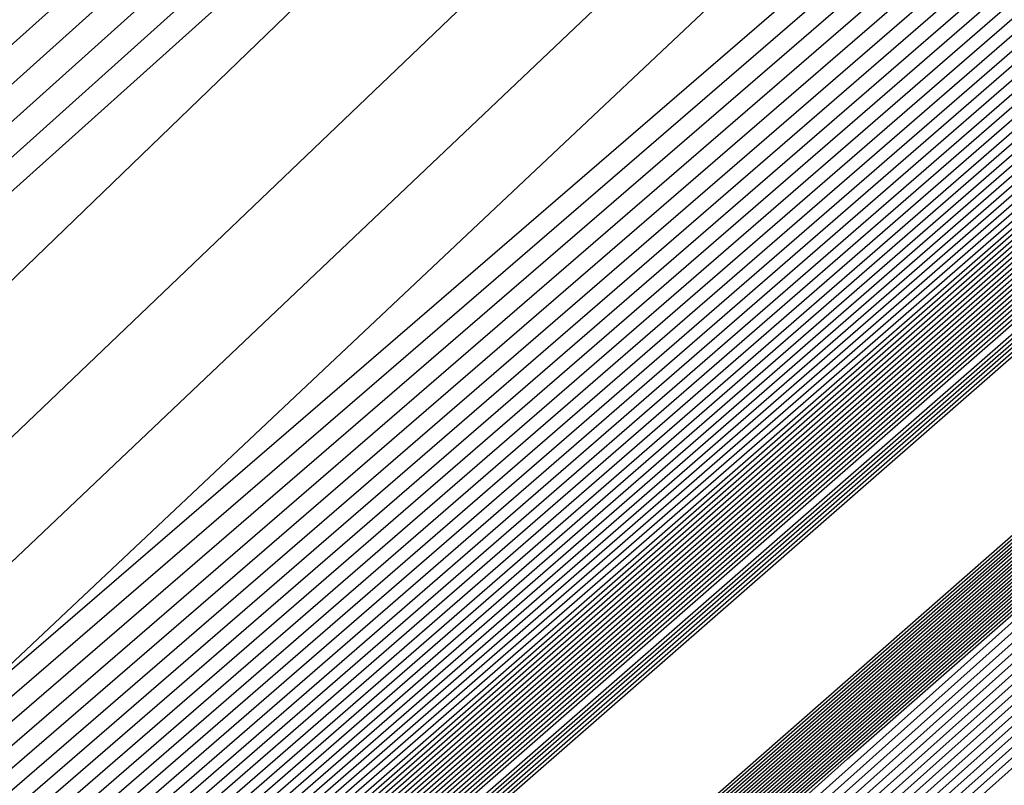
# Model space of a CAD drawing. Extents: x 3249832 to 3255657, y 13789405 to 13793316.
# Tile 720 of 1056: x 3253205.778 to 3253206.047, y 13791255.387 to 13791255.596. Entities that reach past the tile are written whole.
import ezdxf

# ---------------------------------------------------------------- set-up
doc = ezdxf.new("R2010")
doc.units = 0
doc.header["$LTSCALE"] = 100
doc.header["$MEASUREMENT"] = 0
for name, color, linetype in [('GRATIO_03231_CON', 1, 'CONTINUOUS'), ('GRATIO_0323_ICON', 1, 'CONTINUOUS'), ('TARGETS_EAST', 7, 'CONTINUOUS')]:
    doc.layers.add(name, color=color, linetype=linetype)

# ---------------------------------------------------------------- blocks, each defined once
blk = doc.blocks.new('Gratio_032316_contours')
at = {"layer": 'GRATIO_03231_CON', "color": 1, "linetype": 'Continuous', "flags": 128}
for points in [[(3253179.55027, 13791232.39503), (3253186.87441, 13791238.77001), (3253201.4775, 13791251.51898), (3253219.20823, 13791267.00714), (3253234.45763, 13791280.32933), (3253243.00028, 13791287.79153), (3253246.14511, 13791290.5444), (3253246.5846, 13791290.94974), (3253247.02187, 13791291.379), (3253250.20254, 13791294.24212), (3253258.88285, 13791301.95866), (3253274.44262, 13791315.73867), (3253292.7559, 13791331.95413), (3253308.32028, 13791345.76753)], [(3253180.16544, 13791232.93802), (3253187.28488, 13791239.13155), (3253201.72516, 13791251.73678), (3253219.33902, 13791267.12228), (3253234.51314, 13791280.37862), (3253243.01644, 13791287.80647), (3253246.14668, 13791290.54676), (3253246.58389, 13791290.95054), (3253247.01645, 13791291.37639), (3253250.16633, 13791294.21318), (3253258.7639, 13791301.85732), (3253274.17605, 13791315.50724), (3253292.31584, 13791331.56933), (3253307.73285, 13791345.25198)], [(3253180.78061, 13791233.481), (3253187.69534, 13791239.49309), (3253201.97282, 13791251.95458), (3253219.46981, 13791267.23741), (3253234.56866, 13791280.42791), (3253243.03259, 13791287.8214), (3253246.14825, 13791290.54912), (3253246.58317, 13791290.95133), (3253247.01103, 13791291.37378), (3253250.13013, 13791294.18424), (3253258.64495, 13791301.75599), (3253273.90947, 13791315.27582), (3253291.87577, 13791331.18453), (3253307.14542, 13791344.73643)], [(3253181.39578, 13791234.02399), (3253188.1058, 13791239.85463), (3253202.22048, 13791252.17237), (3253219.6006, 13791267.35254), (3253234.62418, 13791280.4772), (3253243.04874, 13791287.83633), (3253246.14982, 13791290.55149), (3253246.58246, 13791290.95213), (3253247.00561, 13791291.37117), (3253250.09393, 13791294.15529), (3253258.526, 13791301.65465), (3253273.6429, 13791315.0444), (3253291.4357, 13791330.79973), (3253306.55799, 13791344.22088)], [(3253182.62612, 13791235.10996), (3253188.92672, 13791240.5777), (3253202.71581, 13791252.60797), (3253219.86218, 13791267.58281), (3253234.73522, 13791280.57579), (3253243.08105, 13791287.8662), (3253246.15297, 13791290.55621), (3253246.58103, 13791290.95372), (3253246.99477, 13791291.36594), (3253250.02153, 13791294.09741), (3253258.2881, 13791301.45198), (3253273.10975, 13791314.58156), (3253290.55557, 13791330.03014), (3253305.38313, 13791343.18978)], [(3253183.24129, 13791235.65295), (3253189.33718, 13791240.93924), (3253202.96347, 13791252.82577), (3253219.99297, 13791267.69794), (3253234.79073, 13791280.62508), (3253243.0972, 13791287.88113), (3253246.15454, 13791290.55858), (3253246.58032, 13791290.95452), (3253246.98935, 13791291.36333), (3253249.98532, 13791294.06847), (3253258.16915, 13791301.35065), (3253272.84317, 13791314.35013), (3253290.11551, 13791329.64534), (3253304.7957, 13791342.67423)], [(3253189.74764, 13791241.30078), (3253203.21113, 13791253.04357), (3253220.12376, 13791267.81308), (3253234.84625, 13791280.67437), (3253243.11336, 13791287.89607), (3253246.15611, 13791290.56094), (3253246.57961, 13791290.95531), (3253246.98393, 13791291.36072), (3253249.94912, 13791294.03953), (3253258.05019, 13791301.24931), (3253272.5766, 13791314.11871), (3253289.67544, 13791329.26055), (3253304.20827, 13791342.15868)], [(3253190.1581, 13791241.66232), (3253203.45879, 13791253.26136), (3253220.25455, 13791267.92821), (3253234.90177, 13791280.72366), (3253243.12951, 13791287.911), (3253246.15768, 13791290.5633), (3253246.57889, 13791290.95611), (3253246.97851, 13791291.35811), (3253249.91292, 13791294.01058), (3253257.93124, 13791301.14798), (3253272.31002, 13791313.88729), (3253289.23538, 13791328.87575), (3253303.62084, 13791341.64313)], [(3253190.97902, 13791242.38539), (3253203.95411, 13791253.69696), (3253220.51613, 13791268.15847), (3253235.01281, 13791280.82224), (3253243.16182, 13791287.94087), (3253246.16082, 13791290.56803), (3253246.57747, 13791290.9577), (3253246.96767, 13791291.35288), (3253249.84051, 13791293.9527), (3253257.69334, 13791300.94531), (3253271.77687, 13791313.42445), (3253288.35525, 13791328.10615), (3253302.44598, 13791340.61203)], [(3253191.38948, 13791242.74693), (3253204.20177, 13791253.91476), (3253220.64692, 13791268.27361), (3253235.06832, 13791280.87154), (3253243.17797, 13791287.9558), (3253246.1624, 13791290.57039), (3253246.57675, 13791290.9585), (3253246.96225, 13791291.35027), (3253249.80431, 13791293.92376), (3253257.57439, 13791300.84397), (3253271.51029, 13791313.19303), (3253287.91518, 13791327.72135), (3253301.85855, 13791340.09648)], [(3253191.79994, 13791243.10847), (3253204.44943, 13791254.13256), (3253220.77772, 13791268.38874), (3253235.12384, 13791280.92083), (3253243.19412, 13791287.97073), (3253246.16397, 13791290.57276), (3253246.57604, 13791290.95929), (3253246.95683, 13791291.34766), (3253249.76811, 13791293.89481), (3253257.45544, 13791300.74264), (3253271.24372, 13791312.9616), (3253287.47511, 13791327.33655), (3253301.27112, 13791339.58093)], [(3253192.2104, 13791243.47001), (3253204.69709, 13791254.35035), (3253220.90851, 13791268.50387), (3253235.17936, 13791280.97012), (3253243.21028, 13791287.98567), (3253246.16554, 13791290.57512), (3253246.57533, 13791290.96009), (3253246.95142, 13791291.34505), (3253249.73191, 13791293.86587), (3253257.33649, 13791300.6413), (3253270.97714, 13791312.73018), (3253287.03505, 13791326.95176), (3253300.68369, 13791339.06538)], [(3253193.03132, 13791244.19308), (3253205.19242, 13791254.78595), (3253221.17009, 13791268.73414), (3253235.29039, 13791281.0687), (3253243.24258, 13791288.01553), (3253246.16868, 13791290.57985), (3253246.5739, 13791290.96168), (3253246.94058, 13791291.33982), (3253249.6595, 13791293.80799), (3253257.09858, 13791300.43863), (3253270.44399, 13791312.26734), (3253286.15492, 13791326.18216), (3253299.50883, 13791338.03428)], [(3253193.44178, 13791244.55462), (3253205.44008, 13791255.00375), (3253221.30088, 13791268.84927), (3253235.34591, 13791281.11799), (3253243.25874, 13791288.03047), (3253246.17025, 13791290.58221), (3253246.57319, 13791290.96248), (3253246.93516, 13791291.33721), (3253249.6233, 13791293.77904), (3253256.97963, 13791300.3373), (3253270.17741, 13791312.03592), (3253285.71485, 13791325.79737), (3253298.92139, 13791337.51873)], [(3253193.85224, 13791244.91616), (3253205.68774, 13791255.22155), (3253221.43167, 13791268.9644), (3253235.40143, 13791281.16728), (3253243.27489, 13791288.0454), (3253246.17182, 13791290.58457), (3253246.57247, 13791290.96327), (3253246.92974, 13791291.3346), (3253249.5871, 13791293.7501), (3253256.86068, 13791300.23596), (3253269.91084, 13791311.8045), (3253285.27479, 13791325.41257), (3253298.33396, 13791337.00318)], [(3253194.2627, 13791245.2777), (3253205.9354, 13791255.43934), (3253221.56246, 13791269.07954), (3253235.45695, 13791281.21658), (3253243.29104, 13791288.06033), (3253246.17339, 13791290.58694), (3253246.57176, 13791290.96407), (3253246.92432, 13791291.33198), (3253249.55089, 13791293.72116), (3253256.74173, 13791300.13463), (3253269.64426, 13791311.57307), (3253284.83472, 13791325.02777), (3253297.74653, 13791336.48763)], [(3253195.08362, 13791246.00077), (3253206.43072, 13791255.87494), (3253221.82404, 13791269.3098), (3253235.56798, 13791281.31516), (3253243.32335, 13791288.0902), (3253246.17654, 13791290.59166), (3253246.57033, 13791290.96566), (3253246.91348, 13791291.32676), (3253249.47849, 13791293.66327), (3253256.50383, 13791299.93196), (3253269.11111, 13791311.11023), (3253283.95459, 13791324.25817), (3253296.57167, 13791335.45653)], [(3253195.49408, 13791246.36231), (3253206.67838, 13791256.09274), (3253221.95483, 13791269.42494), (3253235.6235, 13791281.36445), (3253243.3395, 13791288.10513), (3253246.17811, 13791290.59402), (3253246.56962, 13791290.96646), (3253246.90806, 13791291.32415), (3253249.44229, 13791293.63433), (3253256.38488, 13791299.83062), (3253268.84454, 13791310.87881), (3253283.51452, 13791323.87338), (3253295.98424, 13791334.94098)], [(3253195.90454, 13791246.72385), (3253206.92604, 13791256.31054), (3253222.08562, 13791269.54007), (3253235.67902, 13791281.41374), (3253243.35566, 13791288.12007), (3253246.17968, 13791290.59639), (3253246.56891, 13791290.96725), (3253246.90264, 13791291.32154), (3253249.40609, 13791293.60539), (3253256.26593, 13791299.72929), (3253268.57796, 13791310.64739), (3253283.07446, 13791323.48858), (3253295.39681, 13791334.42543)], [(3253196.31501, 13791247.08539), (3253207.1737, 13791256.52833), (3253222.21641, 13791269.6552), (3253235.73454, 13791281.46303), (3253243.37181, 13791288.135), (3253246.18125, 13791290.59875), (3253246.56819, 13791290.96805), (3253246.89722, 13791291.31892), (3253249.36988, 13791293.57645), (3253256.14697, 13791299.62795), (3253268.31138, 13791310.41597), (3253282.63439, 13791323.10378), (3253294.80938, 13791333.90988)], [(3253197.13593, 13791247.80846), (3253207.66903, 13791256.96393), (3253222.47799, 13791269.88547), (3253235.84557, 13791281.56162), (3253243.40412, 13791288.16487), (3253246.18439, 13791290.60348), (3253246.56677, 13791290.96964), (3253246.88638, 13791291.3137), (3253249.29748, 13791293.51856), (3253255.90907, 13791299.42528), (3253267.77823, 13791309.95312), (3253281.75426, 13791322.33419), (3253293.63452, 13791332.87878)], [(3253197.54639, 13791248.17), (3253207.91669, 13791257.18173), (3253222.60878, 13791270.0006), (3253235.90109, 13791281.61091), (3253243.42027, 13791288.1798), (3253246.18596, 13791290.60584), (3253246.56605, 13791290.97044), (3253246.88096, 13791291.31109), (3253249.26128, 13791293.48962), (3253255.79012, 13791299.32395), (3253267.51166, 13791309.7217), (3253281.31419, 13791321.94939), (3253293.04709, 13791332.36323), (3253299.24948, 13791337.92415)], [(3253197.95685, 13791248.53154), (3253208.16435, 13791257.39953), (3253222.73957, 13791270.11573), (3253235.95661, 13791281.6602), (3253243.43643, 13791288.19473), (3253246.18754, 13791290.6082), (3253246.56534, 13791290.97123), (3253246.87554, 13791291.30847), (3253249.22507, 13791293.46068), (3253255.67117, 13791299.22261), (3253267.24508, 13791309.49028), (3253280.87413, 13791321.56459), (3253292.45966, 13791331.84768), (3253298.58416, 13791337.33876)], [(3253198.36731, 13791248.89308), (3253208.41201, 13791257.61732), (3253222.87037, 13791270.23087), (3253236.01213, 13791281.70949), (3253243.45258, 13791288.20967), (3253246.18911, 13791290.61057), (3253246.56463, 13791290.97203), (3253246.87012, 13791291.30586), (3253249.18887, 13791293.43173), (3253255.55222, 13791299.12128), (3253266.9785, 13791309.25886), (3253280.43407, 13791321.17979), (3253291.87223, 13791331.33213), (3253297.91884, 13791336.75338)], [(3253199.18823, 13791249.61615), (3253208.90733, 13791258.05292), (3253223.13195, 13791270.46113), (3253236.12316, 13791281.80807), (3253243.48489, 13791288.23953), (3253246.19225, 13791290.61529), (3253246.5632, 13791290.97362), (3253246.85928, 13791291.30064), (3253249.11647, 13791293.37385), (3253255.31432, 13791298.91861), (3253266.44535, 13791308.79601), (3253279.55394, 13791320.4102), (3253290.69737, 13791330.30103), (3253296.5882, 13791335.58261)], [(3253199.59869, 13791249.97769), (3253209.15499, 13791258.27072), (3253223.26274, 13791270.57626), (3253236.17868, 13791281.85736), (3253243.50104, 13791288.25447), (3253246.19382, 13791290.61766), (3253246.56249, 13791290.97442), (3253246.85386, 13791291.29803), (3253249.08026, 13791293.34491), (3253255.19536, 13791298.81727), (3253266.17878, 13791308.56459), (3253279.11387, 13791320.0254), (3253290.10994, 13791329.78548), (3253295.92288, 13791334.99723)], [(3253200.00915, 13791250.33923), (3253209.40265, 13791258.48852), (3253223.39353, 13791270.6914), (3253236.2342, 13791281.90666), (3253243.51719, 13791288.2694), (3253246.19539, 13791290.62002), (3253246.56177, 13791290.97521), (3253246.84844, 13791291.29541), (3253249.04406, 13791293.31596), (3253255.07641, 13791298.71594), (3253265.9122, 13791308.33317), (3253278.6738, 13791319.6406), (3253289.52251, 13791329.26993), (3253295.25756, 13791334.41184)], [(3253200.41961, 13791250.70077), (3253209.65031, 13791258.70631), (3253223.52432, 13791270.80653), (3253236.28972, 13791281.95595), (3253243.53335, 13791288.28434), (3253246.19696, 13791290.62238), (3253246.56106, 13791290.97601), (3253246.84302, 13791291.2928), (3253249.00786, 13791293.28702), (3253254.95746, 13791298.6146), (3253265.64563, 13791308.10175), (3253278.23374, 13791319.25581), (3253288.93508, 13791328.75438), (3253294.59224, 13791333.82646)], [(3253201.24053, 13791251.42384), (3253210.14563, 13791259.14191), (3253223.7859, 13791271.0368), (3253236.40075, 13791282.05453), (3253243.56565, 13791288.3142), (3253246.20011, 13791290.62711), (3253246.55963, 13791290.9776), (3253246.83219, 13791291.28758), (3253248.93546, 13791293.22914), (3253254.71956, 13791298.41193), (3253265.11248, 13791307.63891), (3253277.35361, 13791318.48621), (3253287.76022, 13791327.72328), (3253293.2616, 13791332.65569)], [(3253201.65099, 13791251.78538), (3253210.3933, 13791259.35971), (3253223.91669, 13791271.15193), (3253236.45627, 13791282.10382), (3253243.58181, 13791288.32914), (3253246.20168, 13791290.62947), (3253246.55892, 13791290.9784), (3253246.82677, 13791291.28496), (3253248.89925, 13791293.20019), (3253254.60061, 13791298.3106), (3253264.8459, 13791307.40749), (3253276.91354, 13791318.10141), (3253287.17279, 13791327.20773)], [(3253215.27891, 13791264.12388), (3253208.32754, 13791257.89481), (3253202.31158, 13791252.48555), (3253202.06145, 13791252.14692), (3253210.64096, 13791259.57751), (3253224.04748, 13791271.26706)], [(3253216.27123, 13791264.99994), (3253209.15191, 13791258.62312), (3253202.92675, 13791253.02854), (3253202.47191, 13791252.50846), (3253210.88862, 13791259.7953), (3253224.17827, 13791271.38219)], [(3253218.25586, 13791266.75207), (3253210.80067, 13791260.07975), (3253204.15709, 13791254.11451), (3253203.29283, 13791253.23153), (3253211.38394, 13791260.2309), (3253224.43985, 13791271.61246)], [(3253219.24818, 13791267.62813), (3253211.62504, 13791260.80806), (3253204.77226, 13791254.6575), (3253203.70329, 13791253.59307), (3253211.6316, 13791260.4487), (3253224.57064, 13791271.72759)], [(3253220.24049, 13791268.50419), (3253212.44942, 13791261.53637), (3253205.38743, 13791255.20049), (3253204.11375, 13791253.95461), (3253211.87926, 13791260.6665), (3253224.70143, 13791271.84272)], [(3253221.23281, 13791269.38026), (3253213.2738, 13791262.26468), (3253206.0026, 13791255.74348), (3253204.52421, 13791254.31615), (3253212.12692, 13791260.88429), (3253224.83222, 13791271.95786)], [(3253223.21744, 13791271.13238), (3253214.92255, 13791263.72131), (3253207.23294, 13791256.82945), (3253205.34514, 13791255.03922), (3253212.62225, 13791261.31989), (3253225.0938, 13791272.18812)], [(3253215.74693, 13791264.44962), (3253207.84811, 13791257.37244), (3253205.7556, 13791255.40076), (3253212.86991, 13791261.53769), (3253225.22459, 13791272.30326)]]:
    blk.add_lwpolyline(points, dxfattribs=at)
at = {"layer": 'GRATIO_03231_CON', "color": 5, "linetype": 'Continuous', "flags": 128}
for points in [[(3253178.31993, 13791231.30905), (3253186.05349, 13791238.04694), (3253200.98218, 13791251.08338), (3253218.94665, 13791266.77688), (3253234.34659, 13791280.23075), (3253242.96798, 13791287.76167), (3253246.14197, 13791290.53967), (3253246.58603, 13791290.94815), (3253247.02107, 13791291.37394), (3253250.18182, 13791294.2177), (3253258.80647, 13791301.88356), (3253274.26937, 13791315.56557), (3253292.48955, 13791331.61762), (3253308.02221, 13791345.18354)], [(3253177.70476, 13791230.76607), (3253185.64303, 13791237.6854), (3253200.73452, 13791250.86558), (3253218.81586, 13791266.66175), (3253234.29107, 13791280.18146), (3253242.95182, 13791287.74673), (3253246.1404, 13791290.53731), (3253246.58674, 13791290.94735), (3253247.01436, 13791291.36584), (3253250.12102, 13791294.16091), (3253258.59804, 13791301.69555), (3253273.79626, 13791315.14336), (3253291.70456, 13791330.92064), (3253306.97134, 13791344.25434)], [(3253177.08958, 13791230.22308), (3253185.23257, 13791237.32386), (3253200.48686, 13791250.64779), (3253218.68507, 13791266.54661), (3253234.23556, 13791280.13216), (3253242.93567, 13791287.7318), (3253246.13883, 13791290.53495), (3253246.58745, 13791290.94656), (3253247.00766, 13791291.35773), (3253250.06022, 13791294.10413), (3253258.38961, 13791301.50754), (3253273.32314, 13791314.72115), (3253290.91956, 13791330.22366), (3253305.92046, 13791343.32515)], [(3253176.47441, 13791229.68009), (3253184.82211, 13791236.96232), (3253200.23919, 13791250.42999), (3253218.55428, 13791266.43148), (3253234.18004, 13791280.08287), (3253242.91952, 13791287.71687), (3253246.13725, 13791290.53258), (3253246.58817, 13791290.94576), (3253247.00095, 13791291.34963), (3253249.99942, 13791294.04734), (3253258.18118, 13791301.31953), (3253272.85003, 13791314.29894), (3253290.13456, 13791329.52668), (3253304.86958, 13791342.39595)], [(3253175.24407, 13791228.59412), (3253184.00119, 13791236.23925), (3253199.74387, 13791249.99439), (3253218.2927, 13791266.20121), (3253234.069, 13791279.98429), (3253242.88721, 13791287.687), (3253246.13411, 13791290.52786), (3253246.58959, 13791290.94417), (3253246.98754, 13791291.33342), (3253249.87782, 13791293.93376), (3253257.76432, 13791300.94351), (3253271.9038, 13791313.45451), (3253288.56457, 13791328.13272), (3253302.76783, 13791340.53756)], [(3253196.57706, 13791247.03615), (3253203.47105, 13791253.1938), (3253218.75951, 13791266.60126), (3253234.06971, 13791279.98413), (3253242.88772, 13791287.68662), (3253246.13462, 13791290.52731), (3253246.59031, 13791290.94338), (3253246.98083, 13791291.32532), (3253249.81702, 13791293.87697), (3253257.55589, 13791300.7555), (3253271.43068, 13791313.0323), (3253287.77957, 13791327.43574), (3253301.71695, 13791339.60837)], [(3253196.71057, 13791247.15254), (3253203.58621, 13791253.29381), (3253218.83398, 13791266.66558), (3253234.10345, 13791280.01283), (3253242.89801, 13791287.6948), (3253246.13636, 13791290.52784), (3253246.59102, 13791290.94258), (3253246.97413, 13791291.31721), (3253249.75622, 13791293.82018), (3253257.34746, 13791300.56749), (3253270.95757, 13791312.61009), (3253286.99457, 13791326.73875), (3253300.66608, 13791338.67918)], [(3253196.84408, 13791247.26894), (3253203.70137, 13791253.39382), (3253218.90845, 13791266.7299), (3253234.13718, 13791280.04153), (3253242.9083, 13791287.70297), (3253246.13809, 13791290.52836), (3253246.59174, 13791290.94178), (3253246.96742, 13791291.30911), (3253249.69542, 13791293.76339), (3253257.13903, 13791300.37948), (3253270.48445, 13791312.18788), (3253286.20957, 13791326.04177), (3253299.6152, 13791337.74998)], [(3253197.11109, 13791247.50174), (3253203.93169, 13791253.59384), (3253219.0574, 13791266.85855), (3253234.20465, 13791280.09892), (3253242.92888, 13791287.71932), (3253246.14156, 13791290.52941), (3253246.59316, 13791290.94019), (3253246.95401, 13791291.2929), (3253249.57383, 13791293.64981), (3253256.72217, 13791300.00346), (3253269.53822, 13791311.34346), (3253284.63958, 13791324.64781), (3253297.51345, 13791335.89159)], [(3253197.2446, 13791247.61813), (3253204.04685, 13791253.69384), (3253219.13187, 13791266.92287), (3253234.23839, 13791280.12762), (3253242.93918, 13791287.72749), (3253246.1433, 13791290.52994), (3253246.59388, 13791290.9394), (3253246.9473, 13791291.28479), (3253249.51303, 13791293.59302), (3253256.51374, 13791299.81545), (3253269.06511, 13791310.92125), (3253283.85458, 13791323.95083), (3253296.46257, 13791334.9624)], [(3253197.37811, 13791247.73453), (3253204.16201, 13791253.79385), (3253219.20635, 13791266.98719), (3253234.27212, 13791280.15631), (3253242.94947, 13791287.73567), (3253246.14503, 13791290.53046), (3253246.59459, 13791290.9386), (3253246.9406, 13791291.27669), (3253249.45223, 13791293.53623), (3253256.30531, 13791299.62744), (3253268.59199, 13791310.49904), (3253283.06958, 13791323.25385), (3253295.41169, 13791334.0332)], [(3253197.51162, 13791247.85093), (3253204.27717, 13791253.89386), (3253219.28082, 13791267.05151), (3253234.30586, 13791280.18501), (3253242.95976, 13791287.74384), (3253246.14676, 13791290.53099), (3253246.5953, 13791290.9378), (3253246.93389, 13791291.26859), (3253249.39143, 13791293.47944), (3253256.09688, 13791299.43942), (3253268.11888, 13791310.07683), (3253282.28459, 13791322.55687), (3253294.36082, 13791333.10401)], [(3253197.77863, 13791248.08372), (3253204.50749, 13791254.09388), (3253219.42977, 13791267.18016), (3253234.37333, 13791280.2424), (3253242.98034, 13791287.76019), (3253246.15023, 13791290.53204), (3253246.59673, 13791290.93621), (3253246.92048, 13791291.25238), (3253249.26983, 13791293.36586), (3253255.68002, 13791299.0634), (3253267.17265, 13791309.2324), (3253280.71459, 13791321.16291), (3253292.25906, 13791331.24562), (3253298.86322, 13791336.86351)], [(3253197.91214, 13791248.20012), (3253204.62265, 13791254.19388), (3253219.50424, 13791267.24448), (3253234.40706, 13791280.2711), (3253242.99064, 13791287.76837), (3253246.15197, 13791290.53257), (3253246.59744, 13791290.93542), (3253246.91378, 13791291.24427), (3253249.20903, 13791293.30907), (3253255.47159, 13791298.87539), (3253266.69953, 13791308.81019), (3253279.9296, 13791320.46593), (3253291.20819, 13791330.31643), (3253297.66843, 13791335.81202)], [(3253198.04565, 13791248.31651), (3253204.73781, 13791254.29389), (3253219.57872, 13791267.3088), (3253234.4408, 13791280.2998), (3253243.00093, 13791287.77654), (3253246.1537, 13791290.53309), (3253246.59816, 13791290.93462), (3253246.90707, 13791291.23617), (3253249.14823, 13791293.25228), (3253255.26316, 13791298.68738), (3253266.22642, 13791308.38798), (3253279.1446, 13791319.76895), (3253290.15731, 13791329.38723), (3253296.47364, 13791334.76054)], [(3253198.17916, 13791248.43291), (3253204.85297, 13791254.3939), (3253219.65319, 13791267.37312), (3253234.47453, 13791280.32849), (3253243.01122, 13791287.78471), (3253246.15544, 13791290.53362), (3253246.59887, 13791290.93382), (3253246.90036, 13791291.22806), (3253249.08743, 13791293.19549), (3253255.05473, 13791298.49937), (3253265.7533, 13791307.96577), (3253278.3596, 13791319.07197), (3253289.10643, 13791328.45804), (3253295.27885, 13791333.70905)], [(3253198.44617, 13791248.6657), (3253205.08329, 13791254.59392), (3253219.80214, 13791267.50177), (3253234.542, 13791280.38589), (3253243.0318, 13791287.80106), (3253246.15891, 13791290.53467), (3253246.6003, 13791290.93223), (3253246.88695, 13791291.21186), (3253248.96583, 13791293.08191), (3253254.63787, 13791298.12335), (3253264.80707, 13791307.12135), (3253276.7896, 13791317.678), (3253287.00468, 13791326.59965), (3253292.88927, 13791331.60608), (3253295.95133, 13791334.07094)], [(3253198.57968, 13791248.7821), (3253205.19845, 13791254.69392), (3253219.87661, 13791267.56609), (3253234.57574, 13791280.41459), (3253243.04209, 13791287.80924), (3253246.16064, 13791290.53519), (3253246.60101, 13791290.93144), (3253246.88025, 13791291.20375), (3253248.90503, 13791293.02512), (3253254.42944, 13791297.93534), (3253264.33396, 13791306.69914), (3253276.00461, 13791316.98102), (3253285.9538, 13791325.67045), (3253291.69448, 13791330.55459), (3253294.7416, 13791333.01142)], [(3253198.71319, 13791248.8985), (3253205.31361, 13791254.79393), (3253219.95108, 13791267.63041), (3253234.60947, 13791280.44328), (3253243.05239, 13791287.81741), (3253246.16237, 13791290.53572), (3253246.60172, 13791290.93064), (3253246.87354, 13791291.19565), (3253248.84423, 13791292.96834), (3253254.22101, 13791297.74733), (3253263.86084, 13791306.27693), (3253275.21961, 13791316.28404), (3253284.90293, 13791324.74126), (3253290.49969, 13791329.50311), (3253293.53187, 13791331.9519)], [(3253198.8467, 13791249.0149), (3253205.42877, 13791254.89394), (3253220.02556, 13791267.69473), (3253234.64321, 13791280.47198), (3253243.06268, 13791287.82558), (3253246.16411, 13791290.53624), (3253246.60244, 13791290.92984), (3253246.86684, 13791291.18754), (3253248.78343, 13791292.91155), (3253254.01258, 13791297.55932), (3253263.38773, 13791305.85472), (3253274.43461, 13791315.58706), (3253283.85205, 13791323.81207), (3253289.3049, 13791328.45162), (3253292.32214, 13791330.89237), (3253295.39879, 13791333.38715)], [(3253199.11371, 13791249.24769), (3253205.65909, 13791255.09396), (3253220.17451, 13791267.82338), (3253234.71068, 13791280.52937), (3253243.08326, 13791287.84193), (3253246.16758, 13791290.53729), (3253246.60386, 13791290.92825), (3253246.85342, 13791291.17133), (3253248.66183, 13791292.79797), (3253253.59572, 13791297.1833), (3253262.4415, 13791305.01029), (3253272.86462, 13791314.1931), (3253281.7503, 13791321.95368), (3253286.91532, 13791326.34865), (3253289.90268, 13791328.77333), (3253293.18693, 13791331.45768)], [(3253199.24722, 13791249.36409), (3253205.77425, 13791255.19397), (3253220.24898, 13791267.8877), (3253234.74441, 13791280.55807), (3253243.09355, 13791287.85011), (3253246.16931, 13791290.53782), (3253246.60458, 13791290.92746), (3253246.84672, 13791291.16323), (3253248.60103, 13791292.74118), (3253253.38729, 13791296.99529), (3253261.96839, 13791304.58808), (3253272.07962, 13791313.49612), (3253280.69942, 13791321.02448), (3253285.72053, 13791325.29717), (3253288.69295, 13791327.71381), (3253292.081, 13791330.49295), (3253297.61917, 13791335.1971)], [(3253199.38073, 13791249.48048), (3253205.88941, 13791255.29397), (3253220.32345, 13791267.95202), (3253234.77815, 13791280.58677), (3253243.10385, 13791287.85828), (3253246.17105, 13791290.53834), (3253246.60529, 13791290.92666), (3253246.84001, 13791291.15513), (3253248.54023, 13791292.68439), (3253253.17886, 13791296.80728), (3253261.49527, 13791304.16587), (3253271.29462, 13791312.79914), (3253279.64854, 13791320.09529), (3253284.52574, 13791324.24568), (3253287.48322, 13791326.65429), (3253290.97507, 13791329.52822), (3253296.71525, 13791334.41022)], [(3253199.51424, 13791249.59688), (3253206.00457, 13791255.39398), (3253220.39793, 13791268.01634), (3253234.81188, 13791280.61546), (3253243.11414, 13791287.86646), (3253246.17278, 13791290.53887), (3253246.606, 13791290.92586), (3253246.83331, 13791291.14702), (3253248.47943, 13791292.6276), (3253252.97044, 13791296.61927), (3253261.02215, 13791303.74366), (3253270.50962, 13791312.10216), (3253278.59767, 13791319.16609), (3253283.33095, 13791323.1942), (3253286.27349, 13791325.59476), (3253289.86914, 13791328.56348), (3253295.81132, 13791333.62334)], [(3253199.78125, 13791249.82967), (3253206.23489, 13791255.594), (3253220.54687, 13791268.14499), (3253234.87935, 13791280.67286), (3253243.13472, 13791287.8828), (3253246.17625, 13791290.53992), (3253246.60743, 13791290.92427), (3253246.8199, 13791291.13081), (3253248.35784, 13791292.51402), (3253252.55358, 13791296.24325), (3253260.07593, 13791302.89924), (3253268.93963, 13791310.70819), (3253276.49591, 13791317.3077), (3253280.94137, 13791321.09123), (3253283.85403, 13791323.47572), (3253287.65728, 13791326.63402), (3253294.00347, 13791332.04958)], [(3253199.91476, 13791249.94607), (3253206.35005, 13791255.69401), (3253220.62135, 13791268.20931), (3253234.91309, 13791280.70156), (3253243.14501, 13791287.89098), (3253246.17798, 13791290.54045), (3253246.60814, 13791290.92348), (3253246.81319, 13791291.12271), (3253248.29704, 13791292.45723), (3253252.34515, 13791296.05524), (3253259.60281, 13791302.47703), (3253268.15463, 13791310.01121), (3253275.44504, 13791316.37851), (3253279.74658, 13791320.03974), (3253282.6443, 13791322.4162), (3253286.55135, 13791325.66929), (3253293.09954, 13791331.2627), (3253300.79521, 13791337.86923)], [(3253200.04827, 13791250.06247), (3253206.46521, 13791255.79401), (3253220.69582, 13791268.27363), (3253234.94682, 13791280.73025), (3253243.15531, 13791287.89915), (3253246.17972, 13791290.54097), (3253246.60886, 13791290.92268), (3253246.80649, 13791291.1146), (3253248.23624, 13791292.40044), (3253252.13672, 13791295.86723), (3253259.1297, 13791302.05482), (3253267.36963, 13791309.31423), (3253274.39416, 13791315.44932), (3253278.55179, 13791318.98826), (3253281.43456, 13791321.35667), (3253285.44542, 13791324.70455), (3253292.19561, 13791330.47582), (3253300.12972, 13791337.29016)], [(3253200.18178, 13791250.17887), (3253206.58037, 13791255.89402), (3253220.77029, 13791268.33795), (3253234.98056, 13791280.75895), (3253243.1656, 13791287.90733), (3253246.18145, 13791290.5415), (3253246.60957, 13791290.92188), (3253246.79978, 13791291.1065), (3253248.17544, 13791292.34365), (3253251.92829, 13791295.67922), (3253258.65658, 13791301.63261), (3253266.58464, 13791308.61725), (3253273.34328, 13791314.52012), (3253277.357, 13791317.93677), (3253280.22483, 13791320.29715), (3253284.33949, 13791323.73982), (3253291.29169, 13791329.68894), (3253299.46423, 13791336.71108)], [(3253200.44879, 13791250.41166), (3253206.81069, 13791256.09404), (3253220.91924, 13791268.4666), (3253235.04803, 13791280.81634), (3253243.18618, 13791287.92368), (3253246.18492, 13791290.54255), (3253246.611, 13791290.92029), (3253246.78637, 13791291.09029), (3253248.05384, 13791292.23007), (3253251.51143, 13791295.3032), (3253257.71035, 13791300.78818), (3253265.01464, 13791307.22329), (3253271.24153, 13791312.66173), (3253274.96742, 13791315.8338), (3253277.80537, 13791318.17811), (3253282.12763, 13791321.81036), (3253289.48383, 13791328.11518), (3253298.13324, 13791335.55292)], [(3253200.5823, 13791250.52806), (3253206.92586, 13791256.19405), (3253220.99372, 13791268.53092), (3253235.08176, 13791280.84504), (3253243.19647, 13791287.93185), (3253246.18666, 13791290.54307), (3253246.61171, 13791290.9195), (3253246.77966, 13791291.08219), (3253247.99304, 13791292.17328), (3253251.303, 13791295.11519), (3253257.23724, 13791300.36597), (3253264.22964, 13791306.52631), (3253270.19065, 13791311.73254), (3253273.77263, 13791314.78231), (3253276.59564, 13791317.11859), (3253281.0217, 13791320.84562), (3253288.57991, 13791327.3283), (3253297.46775, 13791334.97385)], [(3253200.71581, 13791250.64445), (3253207.04102, 13791256.29406), (3253221.06819, 13791268.59524), (3253235.1155, 13791280.87374), (3253243.20676, 13791287.94002), (3253246.18839, 13791290.5436), (3253246.61242, 13791290.9187), (3253246.77296, 13791291.07408), (3253247.93224, 13791292.11649), (3253251.09457, 13791294.92718), (3253256.76412, 13791299.94376), (3253263.44465, 13791305.82933), (3253269.13978, 13791310.80334), (3253272.57784, 13791313.73083), (3253275.38591, 13791316.05906), (3253279.91577, 13791319.88089), (3253287.67598, 13791326.54142), (3253296.80226, 13791334.39477)], [(3253200.84932, 13791250.76085), (3253207.15618, 13791256.39406), (3253221.14266, 13791268.65956), (3253235.14923, 13791280.90243), (3253243.21706, 13791287.9482), (3253246.19012, 13791290.54412), (3253246.61314, 13791290.9179), (3253246.76625, 13791291.06598), (3253247.87144, 13791292.0597), (3253250.88614, 13791294.73917), (3253256.29101, 13791299.52155), (3253262.65965, 13791305.13235), (3253268.0889, 13791309.87415), (3253271.38305, 13791312.67934), (3253274.17618, 13791314.99954), (3253278.80984, 13791318.91616), (3253286.77206, 13791325.75454), (3253296.13677, 13791333.81569)], [(3253201.11633, 13791250.99365), (3253207.3865, 13791256.59408), (3253221.29161, 13791268.78821), (3253235.2167, 13791280.95983), (3253243.23764, 13791287.96455), (3253246.19359, 13791290.54517), (3253246.61456, 13791290.91631), (3253246.75284, 13791291.04977), (3253247.74984, 13791291.94612), (3253250.46928, 13791294.36315), (3253255.34478, 13791298.67713), (3253261.08965, 13791303.73839), (3253265.98715, 13791308.01576), (3253268.99347, 13791310.57637), (3253271.75672, 13791312.8805), (3253276.59798, 13791316.9867), (3253284.9642, 13791324.18078), (3253294.80578, 13791332.65754)], [(3253201.24984, 13791251.11004), (3253207.50166, 13791256.69409), (3253221.36608, 13791268.85253), (3253235.25044, 13791280.98852), (3253243.24793, 13791287.97272), (3253246.19533, 13791290.5457), (3253246.61528, 13791290.91552), (3253246.74613, 13791291.04167), (3253247.68904, 13791291.88933), (3253250.26085, 13791294.17514), (3253254.87166, 13791298.25492), (3253260.30466, 13791303.04141), (3253264.93627, 13791307.08657), (3253267.79868, 13791309.52489), (3253270.54699, 13791311.82097), (3253275.49205, 13791316.02196), (3253284.06028, 13791323.3939), (3253294.14029, 13791332.07846)], [(3253201.38335, 13791251.22644), (3253207.61682, 13791256.7941), (3253221.44056, 13791268.91685), (3253235.28417, 13791281.01722), (3253243.25822, 13791287.9809), (3253246.19706, 13791290.54622), (3253246.61599, 13791290.91472), (3253246.73943, 13791291.03356), (3253247.62824, 13791291.83254), (3253250.05242, 13791293.98713), (3253254.39855, 13791297.83271), (3253259.51966, 13791302.34443), (3253263.88539, 13791306.15737), (3253266.60389, 13791308.4734), (3253269.33726, 13791310.76145), (3253274.38613, 13791315.05723), (3253283.15635, 13791322.60702), (3253293.4748, 13791331.49938)], [(3253201.51686, 13791251.34284), (3253207.73198, 13791256.8941), (3253221.51503, 13791268.98117), (3253235.31791, 13791281.04592), (3253243.26852, 13791287.98907), (3253246.1988, 13791290.54675), (3253246.6167, 13791290.91393), (3253246.73272, 13791291.02546), (3253247.56744, 13791291.77576), (3253249.84399, 13791293.79912), (3253253.92543, 13791297.41049), (3253258.73466, 13791301.64744), (3253262.83452, 13791305.22818), (3253265.4091, 13791307.42192), (3253268.12753, 13791309.70193), (3253273.2802, 13791314.0925), (3253282.25242, 13791321.82014), (3253292.80931, 13791330.9203), (3253301.81088, 13791338.63068)]]:
    blk.add_lwpolyline(points, dxfattribs=at)
at = {"layer": 'GRATIO_0323_ICON', "color": 7, "linetype": 'Continuous', "flags": 128}
for points in [[(3253175.85924, 13791229.13711), (3253184.41165, 13791236.60078), (3253199.99153, 13791250.21219), (3253218.42349, 13791266.31635), (3253234.12452, 13791280.03358), (3253242.90336, 13791287.70193), (3253246.13568, 13791290.53022), (3253246.58888, 13791290.94497), (3253246.99424, 13791291.34152), (3253249.93862, 13791293.99055), (3253257.97275, 13791301.13152), (3253272.37691, 13791313.87673), (3253289.34956, 13791328.8297), (3253303.81871, 13791341.46676)], [(3253182.01095, 13791234.56698), (3253188.51626, 13791240.21616), (3253202.46814, 13791252.39017), (3253219.73139, 13791267.46768), (3253234.6797, 13791280.5265), (3253243.0649, 13791287.85127), (3253246.1514, 13791290.55385), (3253246.58175, 13791290.95293), (3253247.00019, 13791291.36856), (3253250.05773, 13791294.12635), (3253258.40705, 13791301.55332), (3253273.37632, 13791314.81298), (3253290.99564, 13791330.41494), (3253305.97056, 13791343.70533)], [(3253196.97758, 13791247.38534), (3253203.81653, 13791253.49383), (3253218.98293, 13791266.79423), (3253234.17092, 13791280.07022), (3253242.91859, 13791287.71115), (3253246.13983, 13791290.52889), (3253246.59245, 13791290.94099), (3253246.96072, 13791291.301), (3253249.63462, 13791293.7066), (3253256.9306, 13791300.19147), (3253270.01134, 13791311.76567), (3253285.42458, 13791325.34479), (3253298.56432, 13791336.82079)], [(3253197.64512, 13791247.96732), (3253204.39233, 13791253.99387), (3253219.3553, 13791267.11584), (3253234.33959, 13791280.21371), (3253242.97005, 13791287.75202), (3253246.1485, 13791290.53152), (3253246.59602, 13791290.93701), (3253246.92719, 13791291.26048), (3253249.33063, 13791293.42265), (3253255.88845, 13791299.25141), (3253267.64576, 13791309.65462), (3253281.49959, 13791321.85989), (3253293.30994, 13791332.17482)], [(3253198.31266, 13791248.54931), (3253204.96813, 13791254.49391), (3253219.72766, 13791267.43745), (3253234.50827, 13791280.35719), (3253243.02151, 13791287.79289), (3253246.15717, 13791290.53414), (3253246.59958, 13791290.93303), (3253246.89366, 13791291.21996), (3253249.02663, 13791293.1387), (3253254.8463, 13791298.31136), (3253265.28019, 13791307.54356), (3253277.5746, 13791318.37498), (3253288.05556, 13791327.52884), (3253294.08406, 13791332.65756)], [(3253190.56856, 13791242.02386), (3253203.70645, 13791253.47916), (3253220.38534, 13791268.04334), (3253234.95729, 13791280.77295), (3253243.14566, 13791287.92593), (3253246.15925, 13791290.56567), (3253246.57818, 13791290.95691), (3253246.97309, 13791291.35549), (3253249.87672, 13791293.98164), (3253257.81229, 13791301.04664), (3253272.04344, 13791313.65587), (3253288.79531, 13791328.49095), (3253303.03341, 13791341.12758)], [(3253198.9802, 13791249.13129), (3253205.54393, 13791254.99395), (3253220.10003, 13791267.75905), (3253234.67694, 13791280.50068), (3253243.07297, 13791287.83376), (3253246.16584, 13791290.53677), (3253246.60315, 13791290.92905), (3253246.86013, 13791291.17944), (3253248.72263, 13791292.85476), (3253253.80415, 13791297.37131), (3253262.91461, 13791305.43251), (3253273.64961, 13791314.89008), (3253282.80117, 13791322.88287), (3253288.11011, 13791327.40014), (3253291.11241, 13791329.83285), (3253294.29286, 13791332.42241)], [(3253199.64774, 13791249.71328), (3253206.11974, 13791255.49399), (3253220.4724, 13791268.08067), (3253234.84562, 13791280.64416), (3253243.12443, 13791287.87463), (3253246.17452, 13791290.53939), (3253246.60672, 13791290.92507), (3253246.8266, 13791291.13892), (3253248.41864, 13791292.57081), (3253252.76201, 13791296.43126), (3253260.54904, 13791303.32145), (3253269.72463, 13791311.40518), (3253277.54679, 13791318.2369), (3253282.13616, 13791322.14271), (3253285.06376, 13791324.53524), (3253288.76321, 13791327.59875), (3253294.90739, 13791332.83646)], [(3253200.31528, 13791250.29526), (3253206.69554, 13791255.99403), (3253220.84477, 13791268.40227), (3253235.01429, 13791280.78765), (3253243.17589, 13791287.9155), (3253246.18319, 13791290.54202), (3253246.61028, 13791290.92109), (3253246.79307, 13791291.0984), (3253248.11464, 13791292.28686), (3253251.71986, 13791295.49121), (3253258.18347, 13791301.21039), (3253265.79964, 13791307.92027), (3253272.29241, 13791313.59093), (3253276.16221, 13791316.88528), (3253279.0151, 13791319.23763), (3253283.23356, 13791322.77509), (3253290.38776, 13791328.90206), (3253298.79874, 13791336.132)], [(3253192.62086, 13791243.83154), (3253204.94475, 13791254.56815), (3253221.0393, 13791268.61901), (3253235.23488, 13791281.01941), (3253243.22643, 13791288.0006), (3253246.16711, 13791290.57748), (3253246.57461, 13791290.96089), (3253246.946, 13791291.34243), (3253249.6957, 13791293.83693), (3253257.21754, 13791300.53997), (3253270.71056, 13791312.49876), (3253286.59498, 13791326.56696), (3253300.09626, 13791338.54983)], [(3253200.98282, 13791250.87725), (3253207.27134, 13791256.49407), (3253221.21714, 13791268.72389), (3253235.18297, 13791280.93113), (3253243.22735, 13791287.95637), (3253246.19186, 13791290.54465), (3253246.61385, 13791290.91711), (3253246.75955, 13791291.05787), (3253247.81064, 13791292.00291), (3253250.67771, 13791294.55116), (3253255.81789, 13791299.09934), (3253261.87465, 13791304.43537), (3253267.03802, 13791308.94496), (3253270.18826, 13791311.62786), (3253272.96645, 13791313.94002), (3253277.70391, 13791317.95143), (3253285.86813, 13791324.96766), (3253295.47128, 13791333.23661)], [(3253194.67316, 13791245.63924), (3253206.18306, 13791255.65714), (3253221.69325, 13791269.19467), (3253235.51247, 13791281.26587), (3253243.3072, 13791288.07527), (3253246.17497, 13791290.5893), (3253246.57105, 13791290.96487), (3253246.9189, 13791291.32937), (3253249.51469, 13791293.69222), (3253256.62278, 13791300.03329), (3253269.37769, 13791311.34165), (3253284.39466, 13791324.64297), (3253297.1591, 13791335.97208)], [(3253196.72547, 13791247.44693), (3253207.42136, 13791256.74613), (3253222.3472, 13791269.77033), (3253235.79006, 13791281.51232), (3253243.38797, 13791288.14993), (3253246.18282, 13791290.60111), (3253246.56748, 13791290.96885), (3253246.8918, 13791291.31631), (3253249.33368, 13791293.5475), (3253256.02802, 13791299.52662), (3253268.04481, 13791310.18454), (3253282.19433, 13791322.71898), (3253294.22195, 13791333.39433)], [(3253198.77777, 13791249.25461), (3253208.65967, 13791257.83512), (3253223.00116, 13791270.346), (3253236.06765, 13791281.75878), (3253243.46873, 13791288.2246), (3253246.19068, 13791290.61293), (3253246.56391, 13791290.97283), (3253246.8647, 13791291.30325), (3253249.15267, 13791293.40279), (3253255.43327, 13791299.01994), (3253266.71193, 13791309.02744), (3253279.994, 13791320.795), (3253291.2848, 13791330.81658), (3253297.25352, 13791336.168)], [(3253200.83007, 13791251.06231), (3253209.89797, 13791258.92411), (3253223.65511, 13791270.92166), (3253236.34523, 13791282.00524), (3253243.5495, 13791288.29927), (3253246.19853, 13791290.62475), (3253246.56034, 13791290.9768), (3253246.83761, 13791291.29019), (3253248.97166, 13791293.25808), (3253254.83851, 13791298.51327), (3253265.37905, 13791307.87033), (3253277.79367, 13791318.87101), (3253288.34765, 13791328.23883), (3253293.92692, 13791333.24107)], [(3253217.26355, 13791265.876), (3253209.97629, 13791259.35143), (3253203.54192, 13791253.57153), (3253202.88237, 13791252.87), (3253211.13628, 13791260.0131), (3253224.30906, 13791271.49733)], [(3253222.22513, 13791270.25632), (3253214.09818, 13791262.993), (3253206.61777, 13791256.28646), (3253204.93468, 13791254.67769), (3253212.37458, 13791261.10209), (3253224.96301, 13791272.07299)]]:
    blk.add_lwpolyline(points, dxfattribs=at)

msp = doc.modelspace()

# ---------------------------------------------------------------- block references
at = {"layer": 'TARGETS_EAST'}
msp.add_blockref('Gratio_032316_contours', (0, 0), dxfattribs=at)

doc.saveas('drawing.dxf')
